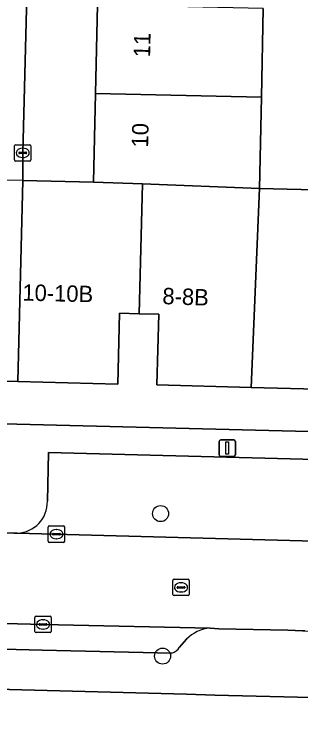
# Model space of a CAD drawing. Extents: x 160023 to 161302, y 384750 to 385707.
# Drawn here: x 160594.37 to 160611.79, y 384893.88 to 384938.1 of the extents above; entities that cross this region are included whole.
import ezdxf

# ---------------------------------------------------------------- set-up
doc = ezdxf.new("R2010")
doc.units = 0
for name, color, linetype in [('IMGEO_Boom', 7, 'Continuous'), ('IMGEO_Erf', 7, 'Continuous'), ('IMGEO_Kolk', 7, 'Continuous'), ('IMGEO_Lichtmast', 7, 'Continuous'), ('IMGEO_Pand', 7, 'Continuous'), ('IMGEO_Pand_nummerreeks', 7, 'Continuous'), ('IMGEO_Pand_overbouw', 7, 'Continuous'), ('IMGEO_Parkeervlak_open', 7, 'Continuous'), ('IMGEO_Rijbaan_lokaal_open', 7, 'Continuous'), ('IMGEO_Rioolput', 7, 'Continuous'), ('IMGEO_Voetpad_open', 7, 'Continuous')]:
    doc.layers.add(name, color=color, linetype=linetype)

msp = doc.modelspace()

# ---------------------------------------------------------------- linework, layer by layer
at = {"layer": 'IMGEO_Boom'}
for centre in [(160603.27, 384907.696), (160603.391, 384899.017)]:
    msp.add_circle(centre, 0.489, dxfattribs=at)
at = {"layer": 'IMGEO_Erf'}
for points in [[(160560.795, 385034.884), (160559.171, 385029.51), (160557.56, 385025.42), (160561.06, 385023.947), (160558.17, 385016.931), (160554.593, 385018.402), (160547.007, 385000), (160533.821, 384967.876), (160522.539, 384940.554), (160512.105, 384915.262), (160554.587, 384914.151), (160581.47, 384913.473), (160594.508, 384913.145), (160640.573, 384911.984), (160646.505, 384911.834), (160646.546, 384915.051), (160646.87, 384926.579), (160647.41, 384947.939), (160647.874, 384965.311), (160647.911, 384966.699), (160647.992, 384969.715)], [(160609.526, 384938.459), (160609.413, 384933.061), (160609.296, 384927.509), (160620.293, 384927.228), (160622.202, 385002.873)], [(160595.391, 384949.601), (160594.871, 384929.668), (160594.882, 384927.993), (160599.181, 384927.885), (160599.3, 384933.284), (160599.419, 384938.682)], [(160641.306, 384939.992), (160641.24, 384937.478), (160641.099, 384932.081), (160640.957, 384926.681), (160640.819, 384921.412), (160640.64, 384914.557), (160636.558, 384914.664), (160630.747, 384914.818), (160621.482, 384915.064), (160619.983, 384915.102), (160608.787, 384915.388), (160603.043, 384915.535), (160603.153, 384919.844), (160601.957, 384919.872), (160600.762, 384919.899), (160600.657, 384915.59), (160594.574, 384915.738), (160589.572, 384915.865)], [(160712.953, 384893.879), (160640.189, 384895.825), (160606.57, 384896.649), (160604.856, 384896.691), (160562.423, 384897.816), (160562.234, 384897.821), (160537.475, 384898.464)]]:
    msp.add_lwpolyline(points, dxfattribs=at)
at = {"layer": 'IMGEO_Kolk'}
for p, q in [((160594.369, 384929.242), (160594.369, 384930.094)), ((160594.444, 384930.168), (160595.296, 384930.168)), ((160594.857, 384929.948), (160594.882, 384929.948)), ((160595.37, 384930.094), (160595.37, 384929.242)), ((160594.628, 384929.662), (160594.628, 384929.674)), ((160595.066, 384929.625), (160594.668, 384929.625)), ((160594.671, 384929.711), (160595.069, 384929.711)), ((160594.88, 384929.388), (160594.855, 384929.388)), ((160595.112, 384929.674), (160595.112, 384929.662)), ((160595.296, 384929.168), (160594.444, 384929.168)), ((160596.424, 384906.019), (160596.424, 384906.871)), ((160596.499, 384906.945), (160597.351, 384906.945)), ((160597.425, 384906.871), (160597.425, 384906.019)), ((160596.683, 384906.439), (160596.683, 384906.451)), ((160597.121, 384906.402), (160596.723, 384906.402)), ((160596.726, 384906.488), (160597.124, 384906.488)), ((160596.912, 384906.725), (160596.937, 384906.725)), ((160597.167, 384906.451), (160597.167, 384906.439)), ((160597.351, 384905.945), (160596.499, 384905.945)), ((160596.935, 384906.165), (160596.91, 384906.165)), ((160595.606, 384900.522), (160595.606, 384901.374)), ((160595.681, 384901.448), (160596.533, 384901.448)), ((160596.094, 384901.228), (160596.119, 384901.228)), ((160596.607, 384901.374), (160596.607, 384900.522)), ((160595.865, 384900.942), (160595.865, 384900.954)), ((160596.303, 384900.905), (160595.905, 384900.905)), ((160595.908, 384900.991), (160596.306, 384900.991)), ((160596.117, 384900.668), (160596.092, 384900.668)), ((160596.349, 384900.954), (160596.349, 384900.942)), ((160596.533, 384900.448), (160595.681, 384900.448))]:
    msp.add_line(p, q, dxfattribs=at)
for points in [[(160594.369, 384929.242), (160594.369, 384930.094)], [(160594.444, 384930.168), (160595.296, 384930.168)], [(160595.37, 384930.094), (160595.37, 384929.242)], [(160595.296, 384929.168), (160594.444, 384929.168)], [(160596.424, 384906.019), (160596.424, 384906.871)], [(160596.499, 384906.945), (160597.351, 384906.945)], [(160597.425, 384906.871), (160597.425, 384906.019)], [(160597.351, 384905.945), (160596.499, 384905.945)], [(160595.606, 384900.522), (160595.606, 384901.374)], [(160595.681, 384901.448), (160596.533, 384901.448)], [(160596.607, 384901.374), (160596.607, 384900.522)], [(160596.533, 384900.448), (160595.681, 384900.448)]]:
    msp.add_lwpolyline(points, dxfattribs=at)
for centre, radius, start, end in [((160594.446, 384930.092), 0.0765, 91.552, 178.448), ((160594.446, 384930.092), 0.0765, 91.552, 178.448), ((160595.294, 384930.092), 0.0765, 1.552, 88.448), ((160595.294, 384930.092), 0.0765, 1.552, 88.448), ((160594.668, 384929.671), 0.0403, 85.8775, 175.7526), ((160594.665, 384929.661), 0.0366, 178.938, 274.7102), ((160595.069, 384929.668), 0.043, 264.8664, 352.4533), ((160595.073, 384929.673), 0.0386, 1.7309, 96.639), ((160594.446, 384929.244), 0.0765, 181.552, 268.448), ((160594.446, 384929.244), 0.0765, 181.552, 268.448), ((160595.294, 384929.244), 0.0765, 271.552, 358.448), ((160595.294, 384929.244), 0.0765, 271.552, 358.448), ((160596.501, 384906.869), 0.0765, 91.552, 178.448), ((160596.501, 384906.869), 0.0765, 91.552, 178.448), ((160597.349, 384906.869), 0.0765, 1.552, 88.448), ((160597.349, 384906.869), 0.0765, 1.552, 88.448), ((160596.723, 384906.448), 0.0403, 85.8775, 175.7526), ((160596.72, 384906.438), 0.0366, 178.938, 274.7102), ((160597.124, 384906.445), 0.043, 264.8664, 352.4533), ((160597.128, 384906.45), 0.0386, 1.7309, 96.639), ((160596.501, 384906.021), 0.0765, 181.552, 268.448), ((160596.501, 384906.021), 0.0765, 181.552, 268.448), ((160597.349, 384906.021), 0.0765, 271.552, 358.448), ((160597.349, 384906.021), 0.0765, 271.552, 358.448), ((160595.683, 384901.372), 0.0765, 91.552, 178.448), ((160595.683, 384901.372), 0.0765, 91.552, 178.448), ((160596.531, 384901.372), 0.0765, 1.552, 88.448), ((160596.531, 384901.372), 0.0765, 1.552, 88.448), ((160595.905, 384900.951), 0.0403, 85.8775, 175.7526), ((160595.902, 384900.941), 0.0366, 178.938, 274.7102), ((160596.306, 384900.948), 0.043, 264.8664, 352.4533), ((160596.31, 384900.953), 0.0386, 1.7309, 96.639), ((160595.683, 384900.524), 0.0765, 181.552, 268.448), ((160595.683, 384900.524), 0.0765, 181.552, 268.448), ((160596.531, 384900.524), 0.0765, 271.552, 358.448), ((160596.531, 384900.524), 0.0765, 271.552, 358.448)]:
    msp.add_arc(centre, radius, start, end, dxfattribs=at)
for centre, major_axis, ratio, start_param, end_param in [((160594.856, 384929.668), (-0.387, 0.002), 0.722429, 4.712389, 7.853982), ((160594.881, 384929.668), (-0.39, 0.002), 0.717154, 1.570796, 4.712389), ((160596.911, 384906.445), (-0.387, 0.002), 0.722429, 4.712389, 7.853982), ((160596.936, 384906.445), (-0.39, 0.002), 0.717154, 1.570796, 4.712389), ((160596.093, 384900.948), (-0.387, 0.002), 0.722429, 4.712389, 7.853982), ((160596.118, 384900.948), (-0.39, 0.002), 0.717154, 1.570796, 4.712389)]:
    msp.add_ellipse(centre, major_axis=major_axis, ratio=ratio, start_param=start_param, end_param=end_param, dxfattribs=at)
at = {"layer": 'IMGEO_Lichtmast'}
for p, q in [((160606.934, 384912.186), (160607.724, 384912.186)), ((160607.724, 384912.186), (160606.934, 384912.186)), ((160606.834, 384911.286), (160606.834, 384912.086)), ((160606.834, 384912.086), (160606.834, 384911.286)), ((160607.824, 384912.086), (160607.824, 384911.286)), ((160607.824, 384911.286), (160607.824, 384912.086)), ((160607.724, 384911.186), (160606.934, 384911.186)), ((160606.934, 384911.186), (160607.724, 384911.186))]:
    msp.add_line(p, q, dxfattribs=at)
msp.add_lwpolyline([(160607.254, 384912.061), (160607.404, 384912.061), (160607.404, 384911.311), (160607.254, 384911.311), (160607.254, 384912.061)], dxfattribs=at)
for centre, start, end in [((160606.934, 384912.086), 90, 180), ((160606.934, 384912.086), 90, 180), ((160607.724, 384912.086), 0, 90), ((160607.724, 384912.086), 360, 90), ((160606.934, 384911.286), 180, 270), ((160606.934, 384911.286), 180, 270), ((160607.724, 384911.286), 270, 0), ((160607.724, 384911.286), 270, 0)]:
    msp.add_arc(centre, 0.1, start, end, dxfattribs=at)
at = {"layer": 'IMGEO_Pand'}
for points in [[(160599.419, 384938.682), (160599.3, 384933.284), (160609.413, 384933.061), (160609.526, 384938.459)], [(160602.16, 384927.774), (160609.296, 384927.509), (160609.413, 384933.061), (160599.3, 384933.284), (160599.181, 384927.885)], [(160599.181, 384927.885), (160594.882, 384927.993), (160594.574, 384915.738), (160600.657, 384915.59), (160600.762, 384919.899), (160601.957, 384919.872), (160602.16, 384927.774)], [(160601.957, 384919.872), (160603.153, 384919.844), (160603.043, 384915.535), (160608.787, 384915.388), (160609.296, 384927.509), (160602.16, 384927.774)], [(160620.293, 384927.228), (160609.296, 384927.509), (160608.787, 384915.388), (160619.983, 384915.102)]]:
    msp.add_lwpolyline(points, close=True, dxfattribs=at)
at = {"layer": 'IMGEO_Pand_overbouw'}
msp.add_lwpolyline([(160594.882, 384927.993), (160589.882, 384928.077), (160589.682, 384920.191), (160587.902, 384920.236), (160587.792, 384915.91), (160589.572, 384915.865), (160594.574, 384915.738)], close=True, dxfattribs=at)
at = {"layer": 'IMGEO_Parkeervlak_open'}
for points in [[(160639.708, 384906.283), (160639.832, 384910.279), (160596.433, 384911.428), (160596.373, 384908.456)], [(160594.534, 384906.509), (160639.06, 384905.315), (160639.868, 384905.279)], [(160606.288, 384900.713), (160596.107, 384900.95), (160554.072, 384902.039), (160536.975, 384902.502), (160516.39, 384903.001), (160507.614, 384903.278)], [(160509.925, 384901.586), (160513.03, 384901.504), (160518.113, 384901.369), (160596.048, 384899.383), (160603.945, 384899.192)], [(160604.431, 384899.567), (160604.855, 384900.047)]]:
    msp.add_lwpolyline(points, dxfattribs=at)
for centre, radius, start, end in [((160594.478, 384908.404), 1.896, 271.6917, 1.5763), ((160606.403, 384898.591), 2.125, 93.102, 136.7522), ((160603.691, 384900.023), 0.869, 286.9733, 328.3346)]:
    msp.add_arc(centre, radius, start, end, dxfattribs=at)
at = {"layer": 'IMGEO_Rijbaan_lokaal_open'}
for points in [[(160583.457, 384930.65), (160584.059, 384930.657), (160584.093, 384929.953), (160582.68, 384929.902), (160581.888, 384929.906), (160581.85, 384928.314), (160585.888, 384928.178), (160588.103, 384928.122), (160589.882, 384928.077), (160589.682, 384920.191), (160589.572, 384915.865), (160594.574, 384915.738), (160594.882, 384927.993), (160594.871, 384929.668), (160595.391, 384949.601), (160595.933, 384971.552)], [(160594.534, 384906.509), (160594.321, 384906.515), (160588.31, 384906.648), (160587.814, 384906.659), (160574.698, 384906.98), (160555.513, 384907.489), (160517.114, 384908.444), (160512.304, 384908.537), (160510.397, 384908.608), (160500, 384907.269)], [(160639.868, 384905.279), (160639.06, 384905.315), (160594.534, 384906.509)], [(160506.719, 384903.291), (160507.614, 384903.278), (160516.39, 384903.001), (160536.975, 384902.502), (160554.072, 384902.039), (160596.107, 384900.95), (160606.288, 384900.713), (160606.808, 384900.687), (160611.028, 384900.589), (160611.913, 384900.556), (160612.062, 384900.551), (160614.41, 384900.471), (160628.969, 384900.099), (160629.503, 384900.084), (160632.331, 384900.007), (160632.797, 384899.994), (160653.097, 384899.493)]]:
    msp.add_lwpolyline(points, dxfattribs=at)
at = {"layer": 'IMGEO_Rioolput'}
for p, q in [((160604.089, 384903.704), (160604.941, 384903.704)), ((160604.014, 384902.778), (160604.014, 384903.63)), ((160604.316, 384903.247), (160604.714, 384903.247)), ((160604.502, 384903.484), (160604.527, 384903.484)), ((160605.015, 384903.63), (160605.015, 384902.778)), ((160604.273, 384903.198), (160604.273, 384903.21)), ((160604.711, 384903.161), (160604.313, 384903.161)), ((160604.525, 384902.924), (160604.5, 384902.924)), ((160604.757, 384903.21), (160604.757, 384903.198)), ((160604.941, 384902.704), (160604.089, 384902.704))]:
    msp.add_line(p, q, dxfattribs=at)
for points in [[(160604.089, 384903.704), (160604.941, 384903.704)], [(160604.014, 384902.778), (160604.014, 384903.63)], [(160605.015, 384903.63), (160605.015, 384902.778)], [(160604.941, 384902.704), (160604.089, 384902.704)]]:
    msp.add_lwpolyline(points, dxfattribs=at)
for centre, radius, start, end in [((160604.091, 384903.628), 0.0765, 91.552, 178.448), ((160604.091, 384903.628), 0.0765, 91.552, 178.448), ((160604.939, 384903.628), 0.0765, 1.552, 88.448), ((160604.939, 384903.628), 0.0765, 1.552, 88.448), ((160604.313, 384903.207), 0.0403, 85.8775, 175.7526), ((160604.718, 384903.209), 0.0386, 1.7309, 96.639), ((160604.31, 384903.197), 0.0366, 178.938, 274.7102), ((160604.714, 384903.204), 0.043, 264.8664, 352.4533), ((160604.091, 384902.78), 0.0765, 181.552, 268.448), ((160604.091, 384902.78), 0.0765, 181.552, 268.448), ((160604.939, 384902.78), 0.0765, 271.552, 358.448), ((160604.939, 384902.78), 0.0765, 271.552, 358.448)]:
    msp.add_arc(centre, radius, start, end, dxfattribs=at)
for centre, major_axis, ratio, start_param, end_param in [((160604.501, 384903.204), (-0.387, 0.002), 0.722429, 4.712389, 7.853982), ((160604.526, 384903.204), (-0.39, 0.002), 0.717154, 1.570796, 4.712389)]:
    msp.add_ellipse(centre, major_axis=major_axis, ratio=ratio, start_param=start_param, end_param=end_param, dxfattribs=at)
at = {"layer": 'IMGEO_Voetpad_open'}
for points in [[(160714.697, 384906.942), (160672.719, 384908.083), (160663.084, 384908.293), (160656.966, 384908.384), (160650.897, 384908.574), (160647.918, 384908.668), (160646.946, 384908.708), (160647.109, 384911.819), (160646.505, 384911.834), (160640.573, 384911.984), (160594.508, 384913.145), (160581.47, 384913.473), (160554.587, 384914.151), (160512.105, 384915.262), (160510.866, 384916.613), (160508.155, 384917.726)], [(160596.373, 384908.456), (160596.433, 384911.428), (160639.832, 384910.279), (160639.708, 384906.283)], [(160587.814, 384906.659), (160588.31, 384906.648), (160594.321, 384906.515), (160594.534, 384906.509)], [(160518.113, 384901.369), (160517.994, 384898.92), (160528.344, 384898.663), (160537.475, 384898.464), (160562.234, 384897.821), (160562.423, 384897.816), (160604.856, 384896.691), (160606.57, 384896.649), (160640.189, 384895.825), (160712.953, 384893.879), (160714.497, 384897.457)], [(160603.945, 384899.192), (160596.048, 384899.383), (160518.113, 384901.369)], [(160612.062, 384900.551), (160611.913, 384900.556), (160611.028, 384900.589), (160606.808, 384900.687), (160606.288, 384900.713)], [(160604.855, 384900.047), (160604.431, 384899.567)]]:
    msp.add_lwpolyline(points, dxfattribs=at)
for centre, radius, start, end in [((160594.478, 384908.404), 1.896, 271.6917, 1.5763), ((160606.403, 384898.591), 2.125, 93.102, 136.7522), ((160603.691, 384900.023), 0.869, 286.9733, 328.3346)]:
    msp.add_arc(centre, radius, start, end, dxfattribs=at)

# ---------------------------------------------------------------- texts
at = {"layer": 'IMGEO_Pand_nummerreeks'}
for s, rotation, p in [('11', 88.7365, (160602.629, 384935.481)), ('10', 88.7365, (160602.508, 384929.989)), ('10-10B', 358.6063, (160594.84, 384920.672)), ('8-8B', 358.0019, (160603.366, 384920.459))]:
    msp.add_text(s, height=1, rotation=rotation, dxfattribs=at).set_placement(p)

doc.saveas('drawing.dxf')
